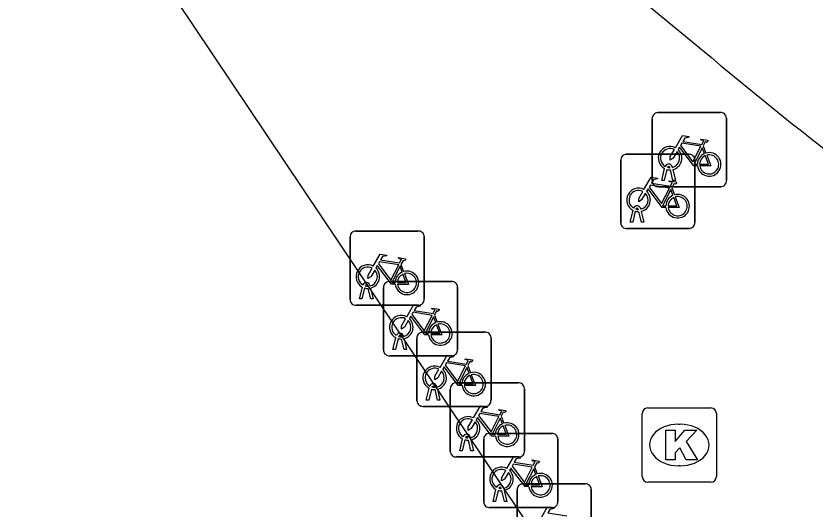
# Model space of a CAD drawing. Extents: x 161087 to 161922, y 382574 to 383873.
# Drawn here: x 161729.81 to 161740.58, y 383036.17 to 383042.82 of the extents above; entities that cross this region are included whole.
import ezdxf

# ---------------------------------------------------------------- set-up
doc = ezdxf.new("R2010")
doc.units = 0
for name, color, linetype in [('IMGEO_Fietsenrek', 7, 'Continuous'), ('IMGEO_Kolk', 7, 'Continuous'), ('IMGEO_Pand', 7, 'Continuous'), ('IMGEO_Voetpad_open', 7, 'Continuous')]:
    doc.layers.add(name, color=color, linetype=linetype)

msp = doc.modelspace()

# ---------------------------------------------------------------- linework, layer by layer
at = {"layer": 'IMGEO_Fietsenrek'}
for p, q in [((161738.459, 383041.517), (161739.3, 383041.517)), ((161739.3, 383041.517), (161738.459, 383041.517)), ((161738.384, 383040.592), (161738.384, 383041.433)), ((161738.384, 383041.433), (161738.384, 383040.592)), ((161739.384, 383041.442), (161739.384, 383040.601)), ((161739.384, 383040.601), (161739.384, 383041.442)), ((161739.071, 383041.066), (161739.107, 383040.971)), ((161738.034, 383040.954), (161738.875, 383040.954)), ((161738.875, 383040.954), (161738.034, 383040.954)), ((161737.959, 383040.029), (161737.959, 383040.87)), ((161737.959, 383040.87), (161737.959, 383040.029)), ((161738.959, 383040.879), (161738.959, 383040.038)), ((161738.959, 383040.038), (161738.959, 383040.879)), ((161738.511, 383040.601), (161738.55, 383040.761)), ((161738.58, 383040.749), (161738.545, 383040.601)), ((161738.622, 383040.773), (161738.621, 383040.777)), ((161738.663, 383040.601), (161738.629, 383040.743)), ((161738.653, 383040.784), (161738.654, 383040.777)), ((161738.661, 383040.747), (161738.696, 383040.601)), ((161738.545, 383040.601), (161738.511, 383040.601)), ((161738.696, 383040.601), (161738.663, 383040.601)), ((161739.309, 383040.517), (161738.468, 383040.517)), ((161738.468, 383040.517), (161739.309, 383040.517)), ((161738.646, 383040.503), (161738.682, 383040.408)), ((161738.086, 383040.038), (161738.125, 383040.198)), ((161738.155, 383040.186), (161738.12, 383040.038)), ((161738.197, 383040.21), (161738.196, 383040.214)), ((161738.238, 383040.038), (161738.204, 383040.18)), ((161738.228, 383040.221), (161738.229, 383040.214)), ((161738.236, 383040.184), (161738.271, 383040.038)), ((161738.884, 383039.954), (161738.043, 383039.954)), ((161738.043, 383039.954), (161738.884, 383039.954)), ((161738.12, 383040.038), (161738.086, 383040.038)), ((161738.271, 383040.038), (161738.238, 383040.038)), ((161734.384, 383039.92), (161735.225, 383039.92)), ((161735.225, 383039.92), (161734.384, 383039.92)), ((161735.309, 383039.845), (161735.309, 383039.004)), ((161735.309, 383039.004), (161735.309, 383039.845)), ((161734.309, 383038.995), (161734.309, 383039.836)), ((161734.309, 383039.836), (161734.309, 383038.995)), ((161734.996, 383039.469), (161735.032, 383039.374)), ((161734.835, 383039.238), (161735.676, 383039.238)), ((161735.676, 383039.238), (161734.835, 383039.238)), ((161734.436, 383039.004), (161734.475, 383039.164)), ((161734.505, 383039.152), (161734.47, 383039.004)), ((161734.547, 383039.176), (161734.546, 383039.18)), ((161734.588, 383039.004), (161734.554, 383039.146)), ((161734.578, 383039.187), (161734.579, 383039.18)), ((161734.586, 383039.15), (161734.621, 383039.004)), ((161734.76, 383038.313), (161734.76, 383039.154)), ((161734.76, 383039.154), (161734.76, 383038.313)), ((161735.76, 383039.163), (161735.76, 383038.322)), ((161735.76, 383038.322), (161735.76, 383039.163)), ((161734.47, 383039.004), (161734.436, 383039.004)), ((161734.621, 383039.004), (161734.588, 383039.004)), ((161735.234, 383038.92), (161734.393, 383038.92)), ((161734.393, 383038.92), (161735.234, 383038.92)), ((161735.447, 383038.787), (161735.483, 383038.692)), ((161735.285, 383038.556), (161736.126, 383038.556)), ((161736.126, 383038.556), (161735.285, 383038.556)), ((161734.887, 383038.322), (161734.926, 383038.482)), ((161734.956, 383038.47), (161734.921, 383038.322)), ((161734.998, 383038.494), (161734.997, 383038.498)), ((161735.039, 383038.322), (161735.005, 383038.464)), ((161735.029, 383038.505), (161735.03, 383038.498)), ((161735.037, 383038.468), (161735.072, 383038.322)), ((161735.21, 383037.631), (161735.21, 383038.472)), ((161735.21, 383038.472), (161735.21, 383037.631)), ((161736.21, 383038.481), (161736.21, 383037.64)), ((161736.21, 383037.64), (161736.21, 383038.481)), ((161735.685, 383038.238), (161734.844, 383038.238)), ((161734.844, 383038.238), (161735.685, 383038.238)), ((161734.921, 383038.322), (161734.887, 383038.322)), ((161735.072, 383038.322), (161735.039, 383038.322)), ((161735.897, 383038.105), (161735.933, 383038.01)), ((161735.337, 383037.64), (161735.376, 383037.8)), ((161735.448, 383037.812), (161735.447, 383037.816)), ((161735.479, 383037.823), (161735.48, 383037.816)), ((161735.736, 383037.874), (161736.577, 383037.874)), ((161736.577, 383037.874), (161735.736, 383037.874)), ((161736.661, 383037.799), (161736.661, 383036.958)), ((161736.661, 383036.958), (161736.661, 383037.799)), ((161735.406, 383037.788), (161735.371, 383037.64)), ((161735.489, 383037.64), (161735.455, 383037.782)), ((161735.487, 383037.786), (161735.522, 383037.64)), ((161735.661, 383036.949), (161735.661, 383037.79)), ((161735.661, 383037.79), (161735.661, 383036.949)), ((161735.371, 383037.64), (161735.337, 383037.64)), ((161735.522, 383037.64), (161735.489, 383037.64)), ((161736.135, 383037.556), (161735.294, 383037.556)), ((161735.294, 383037.556), (161736.135, 383037.556)), ((161736.348, 383037.423), (161736.384, 383037.328)), ((161736.186, 383037.192), (161737.027, 383037.192)), ((161737.027, 383037.192), (161736.186, 383037.192)), ((161735.788, 383036.958), (161735.827, 383037.118)), ((161735.857, 383037.106), (161735.822, 383036.958)), ((161735.899, 383037.13), (161735.898, 383037.134)), ((161735.94, 383036.958), (161735.906, 383037.1)), ((161735.93, 383037.141), (161735.931, 383037.134)), ((161735.938, 383037.104), (161735.973, 383036.958)), ((161736.111, 383036.267), (161736.111, 383037.108)), ((161736.111, 383037.108), (161736.111, 383036.267)), ((161737.111, 383037.117), (161737.111, 383036.276)), ((161737.111, 383036.276), (161737.111, 383037.117)), ((161735.822, 383036.958), (161735.788, 383036.958)), ((161735.973, 383036.958), (161735.94, 383036.958)), ((161736.586, 383036.874), (161735.745, 383036.874)), ((161735.745, 383036.874), (161736.586, 383036.874)), ((161736.798, 383036.741), (161736.834, 383036.646)), ((161736.637, 383036.511), (161737.478, 383036.511)), ((161737.478, 383036.511), (161736.637, 383036.511)), ((161736.238, 383036.276), (161736.277, 383036.436)), ((161736.307, 383036.424), (161736.272, 383036.276)), ((161736.349, 383036.448), (161736.348, 383036.452)), ((161736.39, 383036.276), (161736.356, 383036.418)), ((161736.38, 383036.459), (161736.381, 383036.452)), ((161736.388, 383036.422), (161736.423, 383036.276)), ((161736.562, 383035.586), (161736.562, 383036.427)), ((161736.562, 383036.427), (161736.562, 383035.586)), ((161737.562, 383036.436), (161737.562, 383035.595)), ((161737.562, 383035.595), (161737.562, 383036.436)), ((161737.036, 383036.192), (161736.195, 383036.192)), ((161736.195, 383036.192), (161737.036, 383036.192)), ((161736.272, 383036.276), (161736.238, 383036.276)), ((161736.423, 383036.276), (161736.39, 383036.276))]:
    msp.add_line(p, q, dxfattribs=at)
for points in [[(161738.697, 383041.043), (161738.792, 383041.207), (161738.878, 383041.193), (161738.88, 383041.184), (161738.824, 383041.173), (161738.797, 383041.128), (161739.053, 383041.087)], [(161739.053, 383041.087), (161739.078, 383041.136), (161739.072, 383041.14), (161739.049, 383041.144), (161739.037, 383041.151), (161739.036, 383041.154), (161739.038, 383041.159), (161739.133, 383041.144), (161739.135, 383041.134), (161739.125, 383041.121), (161739.113, 383041.115), (161739.099, 383041.121), (161739.071, 383041.066)], [(161738.993, 383040.799), (161738.943, 383040.799), (161738.752, 383041.05), (161738.733, 383041.018)], [(161739.04, 383041.062), (161738.783, 383041.103), (161738.766, 383041.074), (161738.933, 383040.854), (161739.04, 383041.062)], [(161739.088, 383040.964), (161739.058, 383041.041), (161738.949, 383040.823), (161738.992, 383040.823)], [(161738.718, 383040.991), (161738.666, 383040.901), (161738.626, 383040.876), (161738.627, 383040.923), (161738.682, 383041.017)], [(161739.022, 383040.823), (161739.142, 383040.822), (161739.098, 383040.936)], [(161739.118, 383040.943), (161739.173, 383040.798), (161739.023, 383040.798)], [(161738.272, 383040.48), (161738.367, 383040.644), (161738.453, 383040.63), (161738.455, 383040.621), (161738.399, 383040.61), (161738.372, 383040.565), (161738.628, 383040.524)], [(161738.628, 383040.524), (161738.653, 383040.573), (161738.647, 383040.577), (161738.624, 383040.581), (161738.612, 383040.588), (161738.611, 383040.591), (161738.613, 383040.596), (161738.708, 383040.581), (161738.71, 383040.571), (161738.7, 383040.558), (161738.688, 383040.552), (161738.674, 383040.558), (161738.646, 383040.503)], [(161738.568, 383040.236), (161738.518, 383040.236), (161738.327, 383040.487), (161738.308, 383040.455)], [(161738.615, 383040.499), (161738.358, 383040.54), (161738.341, 383040.511), (161738.508, 383040.291), (161738.615, 383040.499)], [(161738.293, 383040.428), (161738.241, 383040.338), (161738.201, 383040.313), (161738.202, 383040.36), (161738.257, 383040.454)], [(161738.663, 383040.401), (161738.633, 383040.478), (161738.524, 383040.26), (161738.567, 383040.26)], [(161738.693, 383040.38), (161738.748, 383040.235), (161738.598, 383040.235)], [(161738.597, 383040.26), (161738.717, 383040.259), (161738.673, 383040.373)], [(161734.622, 383039.446), (161734.717, 383039.61), (161734.803, 383039.596), (161734.805, 383039.587), (161734.749, 383039.576), (161734.722, 383039.531), (161734.978, 383039.49)], [(161734.978, 383039.49), (161735.003, 383039.539), (161734.997, 383039.543), (161734.974, 383039.547), (161734.962, 383039.554), (161734.961, 383039.557), (161734.963, 383039.562), (161735.058, 383039.547), (161735.06, 383039.537), (161735.05, 383039.524), (161735.038, 383039.518), (161735.024, 383039.524), (161734.996, 383039.469)], [(161734.643, 383039.394), (161734.591, 383039.304), (161734.551, 383039.279), (161734.552, 383039.326), (161734.607, 383039.42)], [(161734.918, 383039.202), (161734.868, 383039.202), (161734.677, 383039.453), (161734.658, 383039.421)], [(161734.965, 383039.465), (161734.708, 383039.506), (161734.691, 383039.477), (161734.858, 383039.257), (161734.965, 383039.465)], [(161735.013, 383039.367), (161734.983, 383039.444), (161734.874, 383039.226), (161734.917, 383039.226)], [(161734.947, 383039.226), (161735.067, 383039.225), (161735.023, 383039.339)], [(161735.043, 383039.346), (161735.098, 383039.201), (161734.948, 383039.201)], [(161735.073, 383038.764), (161735.168, 383038.928), (161735.254, 383038.914), (161735.256, 383038.905), (161735.2, 383038.894), (161735.173, 383038.849), (161735.429, 383038.808)], [(161735.429, 383038.808), (161735.454, 383038.857), (161735.448, 383038.861), (161735.425, 383038.865), (161735.413, 383038.872), (161735.412, 383038.875), (161735.414, 383038.88), (161735.509, 383038.865), (161735.511, 383038.855), (161735.501, 383038.842), (161735.489, 383038.836), (161735.475, 383038.842), (161735.447, 383038.787)], [(161735.369, 383038.52), (161735.319, 383038.52), (161735.128, 383038.771), (161735.109, 383038.739)], [(161735.416, 383038.783), (161735.159, 383038.824), (161735.142, 383038.795), (161735.309, 383038.575), (161735.416, 383038.783)], [(161735.464, 383038.685), (161735.434, 383038.762), (161735.325, 383038.544), (161735.368, 383038.544)], [(161735.094, 383038.712), (161735.042, 383038.622), (161735.002, 383038.597), (161735.003, 383038.644), (161735.058, 383038.738)], [(161735.398, 383038.544), (161735.518, 383038.543), (161735.474, 383038.657)], [(161735.494, 383038.664), (161735.549, 383038.519), (161735.399, 383038.519)], [(161735.523, 383038.082), (161735.618, 383038.246), (161735.704, 383038.232), (161735.706, 383038.223), (161735.65, 383038.212), (161735.623, 383038.167), (161735.879, 383038.126)], [(161735.866, 383038.101), (161735.609, 383038.142), (161735.592, 383038.113), (161735.759, 383037.893), (161735.866, 383038.101)], [(161735.879, 383038.126), (161735.904, 383038.175), (161735.898, 383038.179), (161735.875, 383038.183), (161735.863, 383038.19), (161735.862, 383038.193), (161735.864, 383038.198), (161735.959, 383038.183), (161735.961, 383038.173), (161735.951, 383038.16), (161735.939, 383038.154), (161735.925, 383038.16), (161735.897, 383038.105)], [(161735.544, 383038.03), (161735.492, 383037.94), (161735.452, 383037.915), (161735.453, 383037.962), (161735.508, 383038.056)], [(161735.819, 383037.838), (161735.769, 383037.838), (161735.578, 383038.089), (161735.559, 383038.057)], [(161735.914, 383038.003), (161735.884, 383038.08), (161735.775, 383037.862), (161735.818, 383037.862)], [(161735.848, 383037.862), (161735.968, 383037.861), (161735.924, 383037.975)], [(161735.944, 383037.982), (161735.999, 383037.837), (161735.849, 383037.837)], [(161735.974, 383037.4), (161736.069, 383037.564), (161736.155, 383037.55), (161736.157, 383037.541), (161736.101, 383037.53), (161736.074, 383037.485), (161736.33, 383037.444)], [(161736.33, 383037.444), (161736.355, 383037.493), (161736.349, 383037.497), (161736.326, 383037.501), (161736.314, 383037.508), (161736.313, 383037.511), (161736.315, 383037.516), (161736.41, 383037.501), (161736.412, 383037.491), (161736.402, 383037.478), (161736.39, 383037.472), (161736.376, 383037.478), (161736.348, 383037.423)], [(161735.995, 383037.348), (161735.943, 383037.258), (161735.903, 383037.233), (161735.904, 383037.28), (161735.959, 383037.374)], [(161736.27, 383037.156), (161736.22, 383037.156), (161736.029, 383037.407), (161736.01, 383037.375)], [(161736.317, 383037.419), (161736.06, 383037.46), (161736.043, 383037.431), (161736.21, 383037.211), (161736.317, 383037.419)], [(161736.365, 383037.321), (161736.335, 383037.398), (161736.226, 383037.18), (161736.269, 383037.18)], [(161736.299, 383037.18), (161736.419, 383037.179), (161736.375, 383037.293)], [(161736.395, 383037.3), (161736.45, 383037.155), (161736.3, 383037.155)], [(161736.424, 383036.718), (161736.519, 383036.882), (161736.605, 383036.868), (161736.607, 383036.859), (161736.551, 383036.848), (161736.524, 383036.803), (161736.78, 383036.762)], [(161736.78, 383036.762), (161736.805, 383036.811), (161736.799, 383036.815), (161736.776, 383036.819), (161736.764, 383036.826), (161736.763, 383036.829), (161736.765, 383036.834), (161736.86, 383036.819), (161736.862, 383036.809), (161736.852, 383036.796), (161736.84, 383036.79), (161736.826, 383036.796), (161736.798, 383036.741)], [(161736.72, 383036.474), (161736.67, 383036.474), (161736.479, 383036.725), (161736.46, 383036.693)], [(161736.767, 383036.737), (161736.51, 383036.778), (161736.493, 383036.749), (161736.66, 383036.529), (161736.767, 383036.737)], [(161736.815, 383036.639), (161736.785, 383036.716), (161736.676, 383036.498), (161736.719, 383036.498)], [(161736.445, 383036.666), (161736.393, 383036.576), (161736.353, 383036.551), (161736.354, 383036.598), (161736.409, 383036.692)], [(161736.749, 383036.498), (161736.869, 383036.497), (161736.825, 383036.611)], [(161736.845, 383036.618), (161736.9, 383036.473), (161736.75, 383036.473)], [(161736.875, 383036.037), (161736.97, 383036.201), (161737.056, 383036.187), (161737.058, 383036.178), (161737.002, 383036.167), (161736.975, 383036.122), (161737.231, 383036.081)]]:
    msp.add_lwpolyline(points, dxfattribs=at)
for centre, radius, start, end in [((161738.462, 383041.439), 0.0779, 92.4484, 184.2845), ((161738.462, 383041.439), 0.0779, 92.4484, 184.2845), ((161739.306, 383041.439), 0.0779, 2.4484, 94.2845), ((161739.306, 383041.439), 0.0779, 2.4484, 94.2845), ((161738.624, 383040.902), 0.159, 62.6766, 242.1369), ((161738.624, 383040.902), 0.129, 63.3192, 238.903), ((161738.037, 383040.876), 0.0779, 92.4484, 184.2845), ((161738.037, 383040.876), 0.0779, 92.4484, 184.2845), ((161738.624, 383040.902), 0.129, 283.6043, 43.4302), ((161738.624, 383040.902), 0.159, 283.5766, 46.6042), ((161738.881, 383040.876), 0.0779, 2.4484, 94.2845), ((161738.881, 383040.876), 0.0779, 2.4484, 94.2845), ((161739.151, 383040.818), 0.159, 113.3408, 178.3217), ((161739.151, 383040.818), 0.159, 187.0065, 105.7708), ((161739.151, 383040.818), 0.129, 113.923, 177.9556), ((161739.151, 383040.818), 0.129, 188.6715, 104.5883), ((161738.604, 383040.773), 0.0499, 12.8025, 158.6934), ((161738.624, 383040.902), 0.159, 253.9967, 271.7867), ((161738.604, 383040.773), 0.0174, 12.8025, 163.4502), ((161738.624, 383040.902), 0.129, 253.415, 269.0204), ((161739.306, 383040.595), 0.0779, 272.4484, 4.2845), ((161739.306, 383040.595), 0.0779, 272.4484, 4.2845), ((161738.199, 383040.339), 0.159, 62.6766, 242.1369), ((161738.462, 383040.595), 0.0779, 182.4484, 274.2845), ((161738.462, 383040.595), 0.0779, 182.4484, 274.2845), ((161738.199, 383040.339), 0.129, 63.3192, 238.903), ((161738.199, 383040.339), 0.129, 283.6043, 43.4302), ((161738.199, 383040.339), 0.159, 283.5766, 46.6042), ((161738.726, 383040.255), 0.159, 113.3408, 178.3217), ((161738.726, 383040.255), 0.159, 187.0065, 105.7708), ((161738.726, 383040.255), 0.129, 188.6715, 104.5883), ((161738.726, 383040.255), 0.129, 113.923, 177.9556), ((161738.179, 383040.21), 0.0499, 12.8025, 158.6934), ((161738.199, 383040.339), 0.159, 253.9967, 271.7867), ((161738.179, 383040.21), 0.0174, 12.8025, 163.4502), ((161738.199, 383040.339), 0.129, 253.415, 269.0204), ((161738.037, 383040.032), 0.0779, 182.4484, 274.2845), ((161738.037, 383040.032), 0.0779, 182.4484, 274.2845), ((161738.881, 383040.032), 0.0779, 272.4484, 4.2845), ((161738.881, 383040.032), 0.0779, 272.4484, 4.2845), ((161734.387, 383039.842), 0.0779, 92.4484, 184.2845), ((161734.387, 383039.842), 0.0779, 92.4484, 184.2845), ((161735.231, 383039.842), 0.0779, 2.4484, 94.2845), ((161735.231, 383039.842), 0.0779, 2.4484, 94.2845), ((161734.549, 383039.305), 0.159, 62.6766, 242.1369), ((161734.549, 383039.305), 0.129, 63.3192, 238.903), ((161734.549, 383039.305), 0.159, 283.5766, 46.6042), ((161734.549, 383039.305), 0.129, 283.6043, 43.4302), ((161735.076, 383039.221), 0.159, 113.3408, 178.3217), ((161735.076, 383039.221), 0.159, 187.0065, 105.7708), ((161735.076, 383039.221), 0.129, 113.923, 177.9556), ((161735.076, 383039.221), 0.129, 188.6715, 104.5883), ((161734.529, 383039.176), 0.0499, 12.8025, 158.6934), ((161734.529, 383039.176), 0.0174, 12.8025, 163.4502), ((161734.838, 383039.16), 0.0779, 92.4484, 184.2845), ((161734.838, 383039.16), 0.0779, 92.4484, 184.2845), ((161735.682, 383039.16), 0.0779, 2.4484, 94.2845), ((161735.682, 383039.16), 0.0779, 2.4484, 94.2845), ((161734.549, 383039.305), 0.159, 253.9967, 271.7867), ((161734.549, 383039.305), 0.129, 253.415, 269.0204), ((161734.387, 383038.998), 0.0779, 182.4484, 274.2845), ((161734.387, 383038.998), 0.0779, 182.4484, 274.2845), ((161735.231, 383038.998), 0.0779, 272.4484, 4.2845), ((161735.231, 383038.998), 0.0779, 272.4484, 4.2845), ((161735, 383038.623), 0.159, 62.6766, 242.1369), ((161735, 383038.623), 0.129, 63.3192, 238.903), ((161735, 383038.623), 0.129, 283.6043, 43.4302), ((161735, 383038.623), 0.159, 283.5766, 46.6042), ((161735.527, 383038.539), 0.159, 113.3408, 178.3217), ((161735.527, 383038.539), 0.159, 187.0065, 105.7708), ((161735.527, 383038.539), 0.129, 113.923, 177.9556), ((161735.527, 383038.539), 0.129, 188.6715, 104.5883), ((161735.288, 383038.478), 0.0779, 92.4484, 184.2845), ((161735.288, 383038.478), 0.0779, 92.4484, 184.2845), ((161736.132, 383038.478), 0.0779, 2.4484, 94.2845), ((161736.132, 383038.478), 0.0779, 2.4484, 94.2845), ((161734.98, 383038.494), 0.0499, 12.8025, 158.6934), ((161735, 383038.623), 0.159, 253.9967, 271.7867), ((161734.98, 383038.494), 0.0174, 12.8025, 163.4502), ((161735, 383038.623), 0.129, 253.415, 269.0204), ((161734.838, 383038.316), 0.0779, 182.4484, 274.2845), ((161734.838, 383038.316), 0.0779, 182.4484, 274.2845), ((161735.682, 383038.316), 0.0779, 272.4484, 4.2845), ((161735.682, 383038.316), 0.0779, 272.4484, 4.2845), ((161735.45, 383037.941), 0.159, 62.6766, 242.1369), ((161735.45, 383037.941), 0.129, 63.3192, 238.903), ((161735.45, 383037.941), 0.129, 283.6043, 43.4302), ((161735.45, 383037.941), 0.159, 283.5766, 46.6042), ((161735.977, 383037.857), 0.159, 187.0065, 105.7708), ((161735.977, 383037.857), 0.159, 113.3408, 178.3217), ((161735.977, 383037.857), 0.129, 113.923, 177.9556), ((161735.977, 383037.857), 0.129, 188.6715, 104.5883), ((161735.43, 383037.812), 0.0499, 12.8025, 158.6934), ((161735.43, 383037.812), 0.0174, 12.8025, 163.4502), ((161735.45, 383037.941), 0.129, 253.415, 269.0204), ((161735.739, 383037.796), 0.0779, 92.4484, 184.2845), ((161735.739, 383037.796), 0.0779, 92.4484, 184.2845), ((161736.583, 383037.796), 0.0779, 2.4484, 94.2845), ((161736.583, 383037.796), 0.0779, 2.4484, 94.2845), ((161735.45, 383037.941), 0.159, 253.9967, 271.7867), ((161735.288, 383037.634), 0.0779, 182.4484, 274.2845), ((161735.288, 383037.634), 0.0779, 182.4484, 274.2845), ((161736.132, 383037.634), 0.0779, 272.4484, 4.2845), ((161736.132, 383037.634), 0.0779, 272.4484, 4.2845), ((161735.901, 383037.259), 0.159, 62.6766, 242.1369), ((161735.901, 383037.259), 0.129, 63.3192, 238.903), ((161735.901, 383037.259), 0.159, 283.5766, 46.6042), ((161735.901, 383037.259), 0.129, 283.6043, 43.4302), ((161736.428, 383037.175), 0.159, 113.3408, 178.3217), ((161736.428, 383037.175), 0.159, 187.0065, 105.7708), ((161736.428, 383037.175), 0.129, 113.923, 177.9556), ((161736.428, 383037.175), 0.129, 188.6715, 104.5883), ((161735.881, 383037.13), 0.0499, 12.8025, 158.6934), ((161735.881, 383037.13), 0.0174, 12.8025, 163.4502), ((161736.189, 383037.114), 0.0779, 92.4484, 184.2845), ((161736.189, 383037.114), 0.0779, 92.4484, 184.2845), ((161737.033, 383037.114), 0.0779, 2.4484, 94.2845), ((161737.033, 383037.114), 0.0779, 2.4484, 94.2845), ((161735.901, 383037.259), 0.159, 253.9967, 271.7867), ((161735.901, 383037.259), 0.129, 253.415, 269.0204), ((161735.739, 383036.952), 0.0779, 182.4484, 274.2845), ((161735.739, 383036.952), 0.0779, 182.4484, 274.2845), ((161736.583, 383036.952), 0.0779, 272.4484, 4.2845), ((161736.583, 383036.952), 0.0779, 272.4484, 4.2845), ((161736.351, 383036.577), 0.159, 62.6766, 242.1369), ((161736.351, 383036.577), 0.129, 63.3192, 238.903), ((161736.351, 383036.577), 0.129, 283.6043, 43.4302), ((161736.351, 383036.577), 0.159, 283.5766, 46.6042), ((161736.878, 383036.493), 0.159, 113.3408, 178.3217), ((161736.878, 383036.493), 0.159, 187.0065, 105.7708), ((161736.878, 383036.493), 0.129, 113.923, 177.9556), ((161736.878, 383036.493), 0.129, 188.6715, 104.5883), ((161736.64, 383036.433), 0.0779, 92.4484, 184.2845), ((161736.64, 383036.433), 0.0779, 92.4484, 184.2845), ((161737.484, 383036.433), 0.0779, 2.4484, 94.2845), ((161737.484, 383036.433), 0.0779, 2.4484, 94.2845), ((161736.331, 383036.448), 0.0499, 12.8025, 158.6934), ((161736.351, 383036.577), 0.159, 253.9967, 271.7867), ((161736.331, 383036.448), 0.0174, 12.8025, 163.4502), ((161736.351, 383036.577), 0.129, 253.415, 269.0204), ((161736.189, 383036.27), 0.0779, 182.4484, 274.2845), ((161736.189, 383036.27), 0.0779, 182.4484, 274.2845), ((161737.033, 383036.27), 0.0779, 272.4484, 4.2845), ((161737.033, 383036.27), 0.0779, 272.4484, 4.2845)]:
    msp.add_arc(centre, radius, start, end, dxfattribs=at)
at = {"layer": 'IMGEO_Kolk'}
for p, q in [((161738.323, 383037.535), (161739.175, 383037.535)), ((161738.248, 383036.609), (161738.248, 383037.461)), ((161739.249, 383037.461), (161739.249, 383036.609)), ((161738.736, 383037.315), (161738.761, 383037.315)), ((161738.759, 383036.755), (161738.734, 383036.755)), ((161739.175, 383036.535), (161738.323, 383036.535))]:
    msp.add_line(p, q, dxfattribs=at)
for points in [[(161738.323, 383037.535), (161739.175, 383037.535)], [(161738.248, 383036.609), (161738.248, 383037.461)], [(161739.249, 383037.461), (161739.249, 383036.609)], [(161738.569, 383037.235), (161738.692, 383037.235), (161738.692, 383037.084), (161738.822, 383037.235), (161738.986, 383037.235), (161738.84, 383037.084), (161738.993, 383036.835), (161738.841, 383036.835), (161738.756, 383036.999), (161738.692, 383036.932), (161738.692, 383036.835), (161738.569, 383036.835), (161738.569, 383037.235)], [(161739.175, 383036.535), (161738.323, 383036.535)]]:
    msp.add_lwpolyline(points, dxfattribs=at)
for centre, start, end in [((161738.325, 383037.459), 91.552, 178.448), ((161738.325, 383037.459), 91.552, 178.448), ((161739.173, 383037.459), 1.552, 88.448), ((161739.173, 383037.459), 1.552, 88.448), ((161738.325, 383036.611), 181.552, 268.448), ((161738.325, 383036.611), 181.552, 268.448), ((161739.173, 383036.611), 271.552, 358.448), ((161739.173, 383036.611), 271.552, 358.448)]:
    msp.add_arc(centre, 0.0765, start, end, dxfattribs=at)
for centre, major_axis, ratio, start_param, end_param in [((161738.735, 383037.035), (-0.387, 0.002), 0.722429, 4.712389, 7.853982), ((161738.76, 383037.035), (-0.39, 0.002), 0.717154, 1.570796, 4.712389)]:
    msp.add_ellipse(centre, major_axis=major_axis, ratio=ratio, start_param=start_param, end_param=end_param, dxfattribs=at)
at = {"layer": 'IMGEO_Pand'}
msp.add_lwpolyline([(161741.711, 383028.509), (161730.515, 383045.208), (161707.81, 383030.012)], dxfattribs=at)
at = {"layer": 'IMGEO_Voetpad_open'}
msp.add_lwpolyline([(161729.831, 383049.954), (161739.062, 383042.359)], dxfattribs=at)
msp.add_arc((161773.375, 383082.978), 53.173, 229.8102, 240.5965, dxfattribs=at)

doc.saveas('drawing.dxf')
